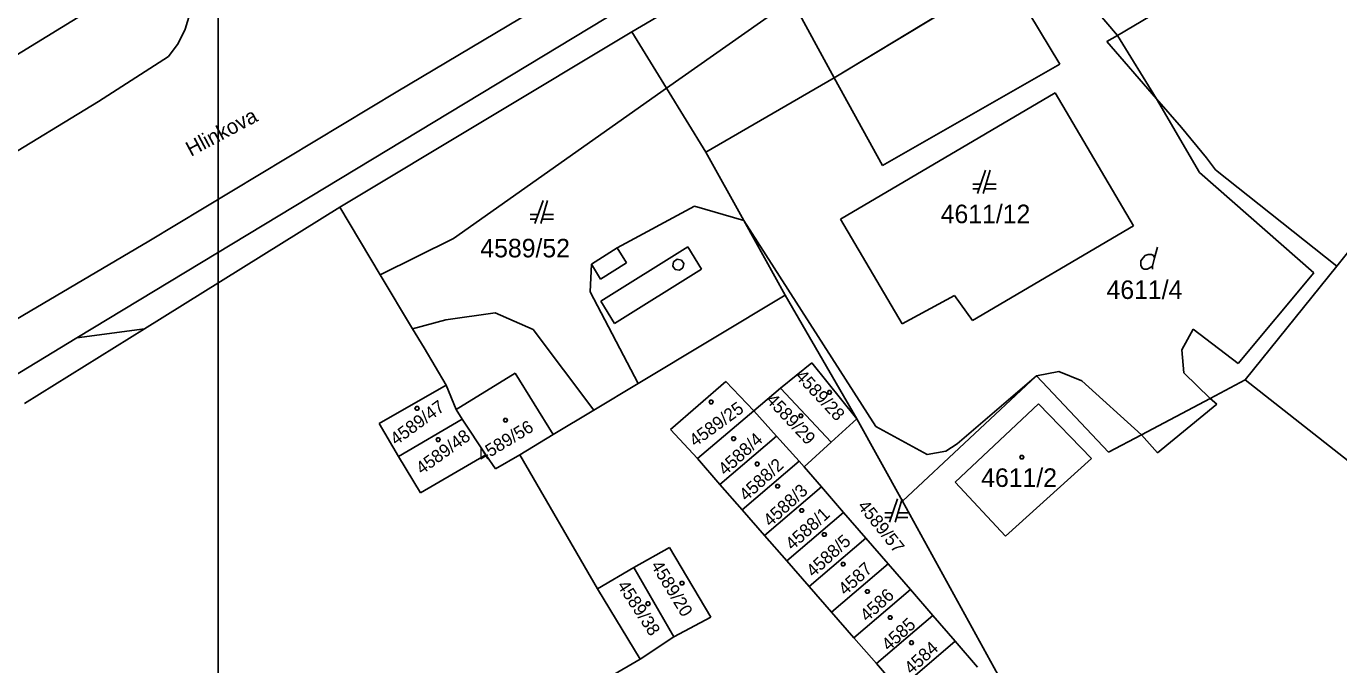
# Model space of a CAD drawing. Extents: x -263587 to -261993, y -1238795 to -1236748.
# Drawn here: x -263008.6 to -262895.3, y -1237498.1 to -1237443 of the extents above; entities that cross this region are included whole.
import ezdxf

# ---------------------------------------------------------------- set-up
doc = ezdxf.new("R2010")
doc.units = 0
doc.layers.add('Vrstva 1', color=7, linetype='Continuous')
doc.layers.add('Vrstva 51', color=7, linetype='Continuous')

msp = doc.modelspace()

# ---------------------------------------------------------------- linework, layer by layer
at = {"layer": 'Vrstva 1'}
for p, q in [((-262834.82, -1237387.3), (-262895.46, -1237463.7)), ((-262956.3, -1237443.49), (-262927.54, -1237426.4)), ((-262927.54, -1237426.4), (-262956.3, -1237443.49)), ((-262976.5, -1237448.59), (-262949.5, -1237432.51)), ((-262949.5, -1237432.51), (-262976.5, -1237448.59)), ((-262898.07, -1237434.15), (-262914.41, -1237443.78)), ((-262914.41, -1237443.78), (-262898.07, -1237434.15)), ((-262995.1, -1237436.67), (-263047.25, -1237468.74)), ((-262924.05, -1237438.49), (-262938.86, -1237447.45)), ((-262938.86, -1237447.45), (-262924.05, -1237438.49)), ((-262924.05, -1237438.49), (-262919.37, -1237446.26)), ((-262955.94, -1237440.69), (-263004.2, -1237469.88)), ((-262953.33, -1237448.33), (-262942.5, -1237440.73)), ((-262938.86, -1237447.45), (-262942.5, -1237440.73)), ((-262994.47, -1237441.93), (-262994.87, -1237443.25)), ((-262994.87, -1237443.25), (-262994.47, -1237441.93)), ((-262914.41, -1237443.78), (-262916.25, -1237441.63)), ((-262994.87, -1237443.25), (-262995.48, -1237444.48)), ((-262995.48, -1237444.48), (-262994.87, -1237443.25)), ((-262981.51, -1237458.62), (-262956.3, -1237443.49)), ((-262956.3, -1237443.49), (-262981.51, -1237458.62)), ((-262953.33, -1237448.33), (-262956.3, -1237443.49)), ((-262956.3, -1237443.49), (-262953.33, -1237448.33)), ((-262995.48, -1237444.48), (-262996.29, -1237445.6)), ((-262996.29, -1237445.6), (-262995.48, -1237444.48)), ((-262914.41, -1237443.78), (-262915.31, -1237444.31)), ((-262915.31, -1237444.31), (-262914.41, -1237443.78)), ((-262915.31, -1237444.31), (-262911.02, -1237449.25)), ((-262911.02, -1237449.25), (-262915.31, -1237444.31)), ((-262911.02, -1237449.25), (-262914.41, -1237443.78)), ((-262996.29, -1237445.6), (-263002.33, -1237449.48)), ((-263002.33, -1237449.48), (-262996.29, -1237445.6)), ((-262919.37, -1237446.26), (-262934.69, -1237455.02)), ((-262938.86, -1237447.45), (-262949.94, -1237453.87)), ((-262949.94, -1237453.87), (-262938.86, -1237447.45)), ((-262934.69, -1237455.02), (-262938.86, -1237447.45)), ((-262998, -1237461.54), (-262976.5, -1237448.59)), ((-262976.5, -1237448.59), (-262998, -1237461.54)), ((-262953.33, -1237448.33), (-262971.7, -1237461.32)), ((-262949.94, -1237453.87), (-262953.33, -1237448.33)), ((-262953.33, -1237448.33), (-262949.94, -1237453.87)), ((-262919.79, -1237448.73), (-262938.29, -1237459.63)), ((-262938.29, -1237459.63), (-262919.79, -1237448.73)), ((-262913.02, -1237460.22), (-262919.79, -1237448.73)), ((-262919.79, -1237448.73), (-262913.02, -1237460.22)), ((-263002.33, -1237449.48), (-263036.69, -1237470.4)), ((-263036.69, -1237470.4), (-263002.33, -1237449.48)), ((-262911.02, -1237449.25), (-262908.88, -1237451.72)), ((-262908.88, -1237451.72), (-262911.02, -1237449.25)), ((-262907.31, -1237455.63), (-262911.02, -1237449.25)), ((-262908.88, -1237451.72), (-262906.71, -1237454.35)), ((-262906.71, -1237454.35), (-262908.88, -1237451.72)), ((-262946.66, -1237459.77), (-262949.94, -1237453.87)), ((-262949.94, -1237453.87), (-262946.66, -1237459.77)), ((-262906.71, -1237454.35), (-262905.95, -1237455.38)), ((-262905.95, -1237455.38), (-262906.71, -1237454.35)), ((-262925.78, -1237455.42), (-262926.48, -1237457.42)), ((-262925.98, -1237457.42), (-262925.38, -1237455.42)), ((-262897.44, -1237464.27), (-262907.31, -1237455.63)), ((-262905.95, -1237455.38), (-262895.46, -1237463.7)), ((-262895.46, -1237463.7), (-262905.95, -1237455.38)), ((-262926.2, -1237456.62), (-262926.88, -1237456.62)), ((-262926.88, -1237457.02), (-262926.34, -1237457.02)), ((-262925.86, -1237457.02), (-262924.88, -1237457.02)), ((-262924.88, -1237456.62), (-262925.74, -1237456.62)), ((-262963.98, -1237458.03), (-262964.68, -1237460.03)), ((-262964.18, -1237460.03), (-262963.58, -1237458.03)), ((-262981.51, -1237458.62), (-262998.36, -1237469.11)), ((-262978.03, -1237464.44), (-262981.51, -1237458.62)), ((-262964.4, -1237459.23), (-262965.08, -1237459.23)), ((-262963.08, -1237459.23), (-262963.94, -1237459.23)), ((-262950.9, -1237458.53), (-262957.57, -1237462.11)), ((-262946.66, -1237459.77), (-262950.9, -1237458.53)), ((-262965.08, -1237459.63), (-262964.54, -1237459.63)), ((-262964.06, -1237459.63), (-262963.08, -1237459.63)), ((-262943.08, -1237466.19), (-262946.66, -1237459.77)), ((-262946.66, -1237459.77), (-262943.08, -1237466.19)), ((-262935.25, -1237477.53), (-262946.66, -1237459.77)), ((-262938.29, -1237459.63), (-262932.99, -1237468.68)), ((-262932.99, -1237468.68), (-262938.29, -1237459.63)), ((-262926.91, -1237468.4), (-262913.02, -1237460.22)), ((-262913.02, -1237460.22), (-262926.91, -1237468.4)), ((-263017.71, -1237473.16), (-262998, -1237461.54)), ((-262998, -1237461.54), (-263017.71, -1237473.16)), ((-262971.7, -1237461.32), (-262978.03, -1237464.44)), ((-262959.8, -1237463.53), (-262957.57, -1237462.11)), ((-262958.98, -1237466.72), (-262951.49, -1237462.04)), ((-262957.57, -1237462.11), (-262956.77, -1237463.42)), ((-262951.49, -1237462.04), (-262950.3, -1237463.95)), ((-262911.2, -1237462.97), (-262910.93, -1237462.07)), ((-262959.92, -1237465.91), (-262959.8, -1237463.53)), ((-262959.01, -1237464.83), (-262959.8, -1237463.53)), ((-262956.77, -1237463.42), (-262959.01, -1237464.83)), ((-262952.78, -1237463.69), (-262952.73, -1237463.32)), ((-262952.57, -1237463.98), (-262952.78, -1237463.69)), ((-262952.73, -1237463.32), (-262952.39, -1237463.09)), ((-262952.39, -1237463.09), (-262952.03, -1237463.17)), ((-262951.9, -1237463.84), (-262952.2, -1237464.05)), ((-262952.03, -1237463.17), (-262951.83, -1237463.47)), ((-262951.83, -1237463.47), (-262951.9, -1237463.84)), ((-262895.46, -1237463.7), (-262903.38, -1237473.51)), ((-262903.38, -1237473.51), (-262895.46, -1237463.7)), ((-262975.23, -1237469.11), (-262978.03, -1237464.44)), ((-262950.3, -1237463.95), (-262957.82, -1237468.65)), ((-262952.2, -1237464.05), (-262952.57, -1237463.98)), ((-262903.97, -1237472.1), (-262897.44, -1237464.27)), ((-262955.76, -1237473.82), (-262959.92, -1237465.91)), ((-262957.82, -1237468.65), (-262958.98, -1237466.72)), ((-262943.08, -1237466.19), (-262955.76, -1237473.82)), ((-262955.76, -1237473.82), (-262943.08, -1237466.19)), ((-262936.9, -1237476.87), (-262943.08, -1237466.19)), ((-262943.08, -1237466.19), (-262936.9, -1237476.87)), ((-262932.99, -1237468.68), (-262928.45, -1237466.23)), ((-262928.45, -1237466.23), (-262932.99, -1237468.68)), ((-262928.45, -1237466.23), (-262926.91, -1237468.4)), ((-262926.91, -1237468.4), (-262928.45, -1237466.23)), ((-262972.37, -1237468.33), (-262975.23, -1237469.11)), ((-262968.12, -1237467.73), (-262972.37, -1237468.33)), ((-262964.84, -1237469.15), (-262968.12, -1237467.73)), ((-262998.36, -1237469.11), (-263008.74, -1237475.56)), ((-262998.36, -1237469.11), (-263004.2, -1237469.88)), ((-262974.24, -1237470.76), (-262975.23, -1237469.11)), ((-262959.6, -1237476.12), (-262964.84, -1237469.15)), ((-262908.85, -1237470.93), (-262907.86, -1237469.14)), ((-262907.86, -1237469.14), (-262903.97, -1237472.1)), ((-263004.2, -1237469.88), (-263017.07, -1237477.67)), ((-262972.33, -1237473.96), (-262974.24, -1237470.76)), ((-262908.66, -1237472.91), (-262908.85, -1237470.93)), ((-262971.48, -1237476.08), (-262966.37, -1237472.92)), ((-262966.37, -1237472.92), (-262971.48, -1237476.08)), ((-262966.37, -1237472.92), (-262963.09, -1237478.22)), ((-262963.09, -1237478.22), (-262966.37, -1237472.92)), ((-262943.49, -1237474.23), (-262940.79, -1237472.03)), ((-262940.79, -1237472.03), (-262943.49, -1237474.23)), ((-262940.79, -1237472.03), (-262936.9, -1237476.87)), ((-262936.9, -1237476.87), (-262940.79, -1237472.03)), ((-262919.46, -1237472.78), (-262921.39, -1237473.15)), ((-262917.48, -1237473.58), (-262919.46, -1237472.78)), ((-262906.4, -1237475.11), (-262908.66, -1237472.91)), ((-262978.13, -1237477.27), (-262972.33, -1237473.96)), ((-262972.33, -1237473.96), (-262971.48, -1237476.08)), ((-262971.48, -1237476.08), (-262972.33, -1237473.96)), ((-262955.76, -1237473.82), (-262959.6, -1237476.12)), ((-262959.6, -1237476.12), (-262955.76, -1237473.82)), ((-262952.99, -1237477.79), (-262948.19, -1237473.66)), ((-262948.19, -1237473.66), (-262952.99, -1237477.79)), ((-262948.19, -1237473.66), (-262945.78, -1237476.17)), ((-262945.78, -1237476.17), (-262948.19, -1237473.66)), ((-262921.39, -1237473.15), (-262932.96, -1237483.98)), ((-262932.96, -1237483.98), (-262921.39, -1237473.15)), ((-262921.39, -1237473.15), (-262928.24, -1237479.04)), ((-262915.18, -1237479.75), (-262921.39, -1237473.15)), ((-262921.39, -1237473.15), (-262915.18, -1237479.75)), ((-262912.33, -1237478.24), (-262917.48, -1237473.58)), ((-262903.38, -1237473.51), (-262906.4, -1237475.11)), ((-262906.4, -1237475.11), (-262903.38, -1237473.51)), ((-262903.38, -1237473.51), (-262888.78, -1237485)), ((-262945.78, -1237476.17), (-262943.49, -1237474.23)), ((-262943.49, -1237474.23), (-262945.78, -1237476.17)), ((-262939.1, -1237478.88), (-262943.49, -1237474.23)), ((-262943.49, -1237474.23), (-262939.1, -1237478.88)), ((-262906.4, -1237475.11), (-262912.33, -1237478.24)), ((-262912.33, -1237478.24), (-262906.4, -1237475.11)), ((-262905.83, -1237475.62), (-262906.4, -1237475.11)), ((-262971.48, -1237476.08), (-262970.95, -1237476.89)), ((-262970.95, -1237476.89), (-262971.48, -1237476.08)), ((-262959.6, -1237476.12), (-262963.09, -1237478.22)), ((-262963.09, -1237478.22), (-262959.6, -1237476.12)), ((-262950.64, -1237480.31), (-262945.78, -1237476.17)), ((-262945.78, -1237476.17), (-262950.64, -1237480.31)), ((-262943.82, -1237478.36), (-262945.78, -1237476.17)), ((-262945.78, -1237476.17), (-262943.82, -1237478.36)), ((-262921.22, -1237475.57), (-262928.41, -1237482.33)), ((-262928.41, -1237482.33), (-262921.22, -1237475.57)), ((-262916.64, -1237480.31), (-262921.22, -1237475.57)), ((-262921.22, -1237475.57), (-262916.64, -1237480.31)), ((-262910.95, -1237479.81), (-262905.83, -1237475.62)), ((-262976.44, -1237480.13), (-262978.13, -1237477.27)), ((-262970.95, -1237476.89), (-262976.44, -1237480.13)), ((-262976.44, -1237480.13), (-262970.95, -1237476.89)), ((-262970.95, -1237476.89), (-262968.92, -1237479.99)), ((-262968.92, -1237479.99), (-262970.95, -1237476.89)), ((-262936.9, -1237476.87), (-262939.1, -1237478.88)), ((-262939.1, -1237478.88), (-262936.9, -1237476.87)), ((-262932.96, -1237483.98), (-262936.9, -1237476.87)), ((-262936.9, -1237476.87), (-262932.96, -1237483.98)), ((-262963.09, -1237478.22), (-262965.97, -1237479.97)), ((-262965.97, -1237479.97), (-262963.09, -1237478.22)), ((-262950.64, -1237480.31), (-262952.99, -1237477.79)), ((-262952.99, -1237477.79), (-262950.64, -1237480.31)), ((-262948.71, -1237482.53), (-262943.82, -1237478.36)), ((-262943.82, -1237478.36), (-262948.71, -1237482.53)), ((-262941.86, -1237480.54), (-262943.82, -1237478.36)), ((-262943.82, -1237478.36), (-262941.86, -1237480.54)), ((-262930.81, -1237479.94), (-262935.25, -1237477.53)), ((-262912.33, -1237478.24), (-262915.18, -1237479.75)), ((-262915.18, -1237479.75), (-262912.33, -1237478.24)), ((-262912.33, -1237478.24), (-262910.95, -1237479.81)), ((-262939.1, -1237478.88), (-262941.44, -1237481.01)), ((-262941.44, -1237481.01), (-262939.1, -1237478.88)), ((-262929.22, -1237479.65), (-262930.81, -1237479.94)), ((-262928.24, -1237479.04), (-262929.22, -1237479.65)), ((-262974.54, -1237483.25), (-262976.44, -1237480.13)), ((-262968.92, -1237479.99), (-262974.54, -1237483.25)), ((-262968.07, -1237481.18), (-262968.92, -1237479.99)), ((-262965.97, -1237479.97), (-262968.07, -1237481.18)), ((-262959.27, -1237491.55), (-262965.97, -1237479.97)), ((-262948.71, -1237482.53), (-262950.64, -1237480.31)), ((-262950.64, -1237480.31), (-262948.71, -1237482.53)), ((-262946.78, -1237484.74), (-262941.86, -1237480.54)), ((-262941.86, -1237480.54), (-262946.78, -1237484.74)), ((-262941.44, -1237481.01), (-262941.86, -1237480.54)), ((-262941.86, -1237480.54), (-262941.44, -1237481.01)), ((-262924.05, -1237487.01), (-262916.64, -1237480.31)), ((-262916.64, -1237480.31), (-262924.05, -1237487.01)), ((-262939.94, -1237482.75), (-262941.44, -1237481.01)), ((-262941.44, -1237481.01), (-262939.94, -1237482.75)), ((-262946.78, -1237484.74), (-262948.71, -1237482.53)), ((-262948.71, -1237482.53), (-262946.78, -1237484.74)), ((-262944.86, -1237486.94), (-262939.94, -1237482.75)), ((-262939.94, -1237482.75), (-262944.86, -1237486.94)), ((-262938.03, -1237484.96), (-262939.94, -1237482.75)), ((-262939.94, -1237482.75), (-262938.03, -1237484.96)), ((-262928.41, -1237482.33), (-262924.05, -1237487.01)), ((-262924.05, -1237487.01), (-262928.41, -1237482.33)), ((-262933.38, -1237483.78), (-262934.08, -1237485.78)), ((-262933.58, -1237485.78), (-262932.98, -1237483.78)), ((-262932.96, -1237483.98), (-262922.59, -1237502.8)), ((-262922.59, -1237502.8), (-262932.96, -1237483.98)), ((-262944.86, -1237486.94), (-262946.78, -1237484.74)), ((-262946.78, -1237484.74), (-262944.86, -1237486.94)), ((-262942.94, -1237489.14), (-262938.03, -1237484.96)), ((-262938.03, -1237484.96), (-262942.94, -1237489.14)), ((-262936.11, -1237487.17), (-262938.03, -1237484.96)), ((-262938.03, -1237484.96), (-262936.11, -1237487.17)), ((-262933.8, -1237484.98), (-262934.48, -1237484.98)), ((-262934.48, -1237485.38), (-262933.94, -1237485.38)), ((-262933.46, -1237485.38), (-262932.48, -1237485.38)), ((-262932.48, -1237484.98), (-262933.34, -1237484.98)), ((-262942.94, -1237489.14), (-262944.86, -1237486.94)), ((-262944.86, -1237486.94), (-262942.94, -1237489.14)), ((-262941.01, -1237491.35), (-262936.11, -1237487.17)), ((-262936.11, -1237487.17), (-262941.01, -1237491.35)), ((-262934.19, -1237489.39), (-262936.11, -1237487.17)), ((-262936.11, -1237487.17), (-262934.19, -1237489.39)), ((-262956.14, -1237489.7), (-262953.05, -1237487.97)), ((-262953.05, -1237487.97), (-262956.14, -1237489.7)), ((-262953.05, -1237487.97), (-262949.5, -1237494)), ((-262949.5, -1237494), (-262953.05, -1237487.97)), ((-262959.27, -1237491.55), (-262956.14, -1237489.7)), ((-262956.14, -1237489.7), (-262959.27, -1237491.55)), ((-262956.14, -1237489.7), (-262952.7, -1237495.69)), ((-262952.7, -1237495.69), (-262956.14, -1237489.7)), ((-262941.01, -1237491.35), (-262942.94, -1237489.14)), ((-262942.94, -1237489.14), (-262941.01, -1237491.35)), ((-262939.08, -1237493.56), (-262934.19, -1237489.39)), ((-262934.19, -1237489.39), (-262939.08, -1237493.56)), ((-262932.27, -1237491.61), (-262934.19, -1237489.39)), ((-262934.19, -1237489.39), (-262932.27, -1237491.61)), ((-262955.58, -1237497.61), (-262959.27, -1237491.55)), ((-262939.08, -1237493.56), (-262941.01, -1237491.35)), ((-262941.01, -1237491.35), (-262939.08, -1237493.56)), ((-262937.15, -1237495.77), (-262932.27, -1237491.61)), ((-262932.27, -1237491.61), (-262937.15, -1237495.77)), ((-262930.34, -1237493.84), (-262932.27, -1237491.61)), ((-262932.27, -1237491.61), (-262930.34, -1237493.84)), ((-262949.5, -1237494), (-262952.7, -1237495.69)), ((-262952.7, -1237495.69), (-262949.5, -1237494)), ((-262937.15, -1237495.77), (-262939.08, -1237493.56)), ((-262939.08, -1237493.56), (-262937.15, -1237495.77)), ((-262935.21, -1237497.99), (-262930.34, -1237493.84)), ((-262930.34, -1237493.84), (-262935.21, -1237497.99)), ((-262928.41, -1237496.07), (-262930.34, -1237493.84)), ((-262930.34, -1237493.84), (-262928.41, -1237496.07)), ((-262952.7, -1237495.69), (-262955.58, -1237497.61)), ((-262955.58, -1237497.61), (-262952.7, -1237495.69)), ((-262935.21, -1237497.99), (-262937.15, -1237495.77)), ((-262937.15, -1237495.77), (-262935.21, -1237497.99)), ((-262933.27, -1237500.22), (-262928.41, -1237496.07)), ((-262928.41, -1237496.07), (-262933.27, -1237500.22)), ((-262926.47, -1237498.31), (-262928.41, -1237496.07)), ((-262928.41, -1237496.07), (-262926.47, -1237498.31)), ((-262966.62, -1237504), (-262955.58, -1237497.61)), ((-262933.27, -1237500.22), (-262935.21, -1237497.99)), ((-262935.21, -1237497.99), (-262933.27, -1237500.22))]:
    msp.add_line(p, q, dxfattribs=at)
msp.add_lwpolyline([(-262911.38, -1237463.96), (-262911.38, -1237463.69), (-262911.2, -1237462.97), (-262911.29, -1237462.79), (-262911.47, -1237462.7), (-262911.74, -1237462.7), (-262912.01, -1237462.79), (-262912.19, -1237462.97), (-262912.37, -1237463.24), (-262912.37, -1237463.6), (-262912.28, -1237463.87), (-262912.1, -1237463.96), (-262911.83, -1237463.96), (-262911.65, -1237463.87), (-262911.38, -1237463.69)], dxfattribs=at)
for points in [[(-262939.16, -1237474.44), (-262939.07, -1237474.59), (-262939.16, -1237474.74), (-262939.34, -1237474.74), (-262939.43, -1237474.59), (-262939.34, -1237474.44)], [(-262974.76, -1237475.82), (-262974.67, -1237475.97), (-262974.76, -1237476.12), (-262974.94, -1237476.12), (-262975.03, -1237475.97), (-262974.94, -1237475.82)], [(-262949.38, -1237475.27), (-262949.29, -1237475.42), (-262949.38, -1237475.57), (-262949.56, -1237475.57), (-262949.65, -1237475.42), (-262949.56, -1237475.27)], [(-262967.13, -1237476.84), (-262967.04, -1237476.99), (-262967.13, -1237477.14), (-262967.31, -1237477.14), (-262967.4, -1237476.99), (-262967.31, -1237476.84)], [(-262941.64, -1237476.47), (-262941.55, -1237476.62), (-262941.64, -1237476.77), (-262941.82, -1237476.77), (-262941.91, -1237476.62), (-262941.82, -1237476.47)], [(-262972.94, -1237478.52), (-262972.85, -1237478.67), (-262972.94, -1237478.82), (-262973.12, -1237478.82), (-262973.21, -1237478.67), (-262973.12, -1237478.52)], [(-262947.44, -1237478.43), (-262947.35, -1237478.58), (-262947.44, -1237478.73), (-262947.62, -1237478.73), (-262947.71, -1237478.58), (-262947.62, -1237478.43)], [(-262945.41, -1237480.62), (-262945.32, -1237480.77), (-262945.41, -1237480.92), (-262945.59, -1237480.92), (-262945.68, -1237480.77), (-262945.59, -1237480.62)], [(-262922.56, -1237480.03), (-262922.47, -1237480.18), (-262922.56, -1237480.33), (-262922.74, -1237480.33), (-262922.83, -1237480.18), (-262922.74, -1237480.03)], [(-262943.64, -1237482.54), (-262943.55, -1237482.69), (-262943.64, -1237482.84), (-262943.82, -1237482.84), (-262943.91, -1237482.69), (-262943.82, -1237482.54)], [(-262941.56, -1237484.64), (-262941.47, -1237484.79), (-262941.56, -1237484.94), (-262941.74, -1237484.94), (-262941.83, -1237484.79), (-262941.74, -1237484.64)], [(-262939.61, -1237486.71), (-262939.52, -1237486.86), (-262939.61, -1237487.01), (-262939.79, -1237487.01), (-262939.88, -1237486.86), (-262939.79, -1237486.71)], [(-262937.99, -1237489.26), (-262937.9, -1237489.41), (-262937.99, -1237489.56), (-262938.17, -1237489.56), (-262938.26, -1237489.41), (-262938.17, -1237489.26)], [(-262951.89, -1237490.9), (-262951.8, -1237491.05), (-262951.89, -1237491.2), (-262952.07, -1237491.2), (-262952.16, -1237491.05), (-262952.07, -1237490.9)], [(-262935.89, -1237491.63), (-262935.8, -1237491.78), (-262935.89, -1237491.93), (-262936.07, -1237491.93), (-262936.16, -1237491.78), (-262936.07, -1237491.63)], [(-262954.83, -1237492.68), (-262954.74, -1237492.83), (-262954.83, -1237492.98), (-262955.01, -1237492.98), (-262955.1, -1237492.83), (-262955.01, -1237492.68)], [(-262933.92, -1237493.87), (-262933.83, -1237494.02), (-262933.92, -1237494.17), (-262934.1, -1237494.17), (-262934.19, -1237494.02), (-262934.1, -1237493.87)], [(-262932.09, -1237496.04), (-262932, -1237496.19), (-262932.09, -1237496.34), (-262932.27, -1237496.34), (-262932.36, -1237496.19), (-262932.27, -1237496.04)]]:
    msp.add_lwpolyline(points, close=True, dxfattribs=at)
at = {"layer": 'Vrstva 51'}
msp.add_lwpolyline([(-262992.03, -1237088.09), (-262695.03, -1237088.09), (-262695.03, -1238768.09), (-262992.03, -1238768.09)], close=True, dxfattribs=at)

# ---------------------------------------------------------------- texts
at = {"layer": 'Vrstva 1'}
for s, height, rotation, p in [('Hlinkova', 1.3, 28.07493, (-262994.369, -1237454.272)), ('4589/28', 1.1, 313.06414, (-262942.265, -1237473.261)), ('4589/47', 1.1, 36.09634, (-262976.659, -1237479.208)), ('4589/29', 1.1, 313.06414, (-262944.797, -1237475.318)), ('4589/25', 1.1, 36.09634, (-262950.849, -1237479.338)), ('4589/56', 1.1, 31.34079, (-262969.234, -1237480.635)), ('4589/48', 1.1, 36.09634, (-262974.439, -1237481.728)), ('4588/4', 1.1, 42.39888, (-262948.246, -1237481.819)), ('4588/2', 1.1, 42.39888, (-262946.436, -1237484.029)), ('4588/3', 1.1, 42.39888, (-262944.356, -1237486.239)), ('4589/57', 1.1, 308.65236, (-262936.876, -1237484.43)), ('4588/1', 1.1, 42.39888, (-262942.451, -1237488.271)), ('4588/5', 1.1, 42.39888, (-262940.646, -1237490.599)), ('4589/20', 1.1, 301.3758, (-262954.705, -1237489.523)), ('4587', 1.1, 42.39888, (-262937.882, -1237492.171)), ('4589/38', 1.1, 303.15197, (-262957.62, -1237491.257)), ('4586', 1.1, 42.39888, (-262936.005, -1237494.432)), ('4585', 1.1, 42.39888, (-262934.142, -1237496.961)), ('4584', 1.1, 42.39888, (-262932.182, -1237498.991))]:
    msp.add_text(s, height=height, rotation=rotation, dxfattribs=at).set_placement(p)
for s, p in [('4611/12', (-262929.655, -1237459.99)), ('4589/52', (-262969.387, -1237462.94)), ('4611/4', (-262915.34, -1237466.53)), ('4611/2', (-262926.16, -1237482.75))]:
    msp.add_text(s, height=1.6, dxfattribs=at).set_placement(p)

doc.saveas('drawing.dxf')
